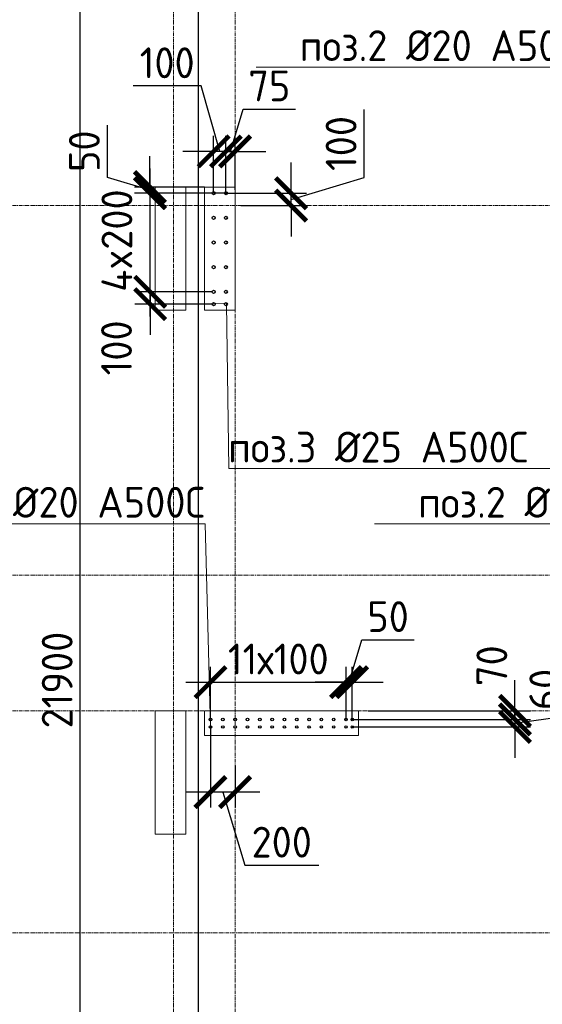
# Model space of a CAD drawing. Header units: millimetres. Extents: x 376598 to 1249954, y -318491 to -22134.
# Tile 395 of 444: x 1194247 to 1198487, y -226668 to -218680. Entities that reach past the tile are written whole.
import ezdxf
from ezdxf import colors
from ezdxf.entities.mleader import LeaderData, LeaderLine
from ezdxf.math import Vec2, Vec3

# ---------------------------------------------------------------- set-up
doc = ezdxf.new("R2010")
doc.units = ezdxf.units.MM
for name, pattern in [('01 Штриховая _4 мм_', [6, 3.5, -2.5]), ('______5', [1100, 800, -100, 100, -100]), ('HIDDEN2', [4.7625, 3.175, -1.5875]), ('осевая', [50.8, 31.75, -6.35, 6.35, -6.35])]:
    doc.linetypes.add(name, pattern=pattern)
for name, color, linetype, lineweight in [('0 Фундамент', 5, 'Continuous', 30), ('1 Стены', 3, 'Continuous', 30), ('Оси', 40, '______5', 18), ('подоснова', 151, 'Continuous', 5), ('РАЗМЕРЫ', 1, 'Continuous', 9), ('СТЕНЫ', 3, 'Continuous', 30)]:
    doc.layers.add(name, color=color, linetype=linetype, lineweight=lineweight)
doc.styles.add('GOST-2.304_Type-B', font='GOST_Common.ttf')
doc.dimstyles.new('СПДС', dxfattribs={"dimscale": 100, "dimtxt": 2.5, "dimasz": 2.5, "dimexe": 1.25, "dimexo": 0, "dimtad": 1, "dimdec": 0, "dimtxsty": 'GOST-2.304_Type-B', "dimblk": 'ARCHTICK', "dimcen": 2.5, "dimdle": 2, "dimadec": 0, "dimazin": 2, "dimtfac": 0.75, "dimtdec": 0, "dimtmove": 1, "dimatfit": 3, "dimfxl": 1, "dimtolj": 1, "dimarcsym": 1})

# ---------------------------------------------------------------- blocks, each defined once
blk = doc.blocks.new('оси 2.2-2.3')
at = {"layer": 'Оси', "color": 16, "linetype": 'осевая', "lineweight": 0, "transparency": 33554687}
for p, q in [((473954.9, -105027.5), (473954.9, -134138.1)), ((474454.9, -105027.5), (474454.9, -134138.1)), ((468076.3, -113595.4), (524372.9, -113595.4)), ((468076.3, -116595.4), (524372.9, -116595.4)), ((468076.3, -117695.4), (524372.9, -117695.4)), ((468076.3, -119495.4), (524372.9, -119495.4))]:
    blk.add_line(p, q, dxfattribs=at)
blk = doc.blocks.new('_ArchTick')
at = {"color": 0, "linetype": 'ByBlock', "const_width": 0.15}
blk.add_lwpolyline([(-0.5, -0.5), (0.5, 0.5)], dxfattribs=at)
blk = doc.blocks.new('*D3000')
at = {"layer": 'DEFPOINTS', "color": 0, "lineweight": 0, "transparency": 16777216}
for p in [(1194738.6, -213087.2), (1195995.1, -213087.2), (1196063.3, -234987.2)]:
    blk.add_point(p, dxfattribs=at)
at = {"layer": 'РАЗМЕРЫ', "color": 0, "lineweight": -2, "transparency": 16777216}
for p, q in [((1194738.6, -235187.2), (1194738.6, -212887.2)), ((1195995.1, -213087.2), (1194613.6, -213087.2)), ((1196063.3, -234987.2), (1194613.6, -234987.2))]:
    blk.add_line(p, q, dxfattribs=at)
at = {"layer": 'РАЗМЕРЫ', "color": 0, "lineweight": -2, "transparency": 16777216, "xscale": 250, "yscale": 250, "zscale": 250}
for p, rotation in [((1194738.6, -213087.2), 90), ((1194738.6, -234987.2), 270)]:
    blk.add_blockref('_ArchTick', p, dxfattribs=dict(at, rotation=rotation))
at = {"layer": 'РАЗМЕРЫ', "color": 0, "lineweight": 0, "transparency": 16777216, "insert": (1194551.1, -224037.2), "char_height": 250, "attachment_point": 5, "rotation": 90, "style": 'GOST-2.304_Type-B'}
blk.add_mtext('\\A1;21900', dxfattribs=at)
blk = doc.blocks.new('стены тп')
at = {"layer": '1 Стены', "color": 252, "linetype": 'HIDDEN2', "lineweight": 0, "true_color": 0x939598}
for p, q in [((862590.6, -194475.6), (862340.6, -194475.6)), ((862340.6, -194475.6), (862340.6, -195475.6)), ((862590.6, -195475.6), (862590.6, -194475.6)), ((862340.6, -195475.6), (862590.6, -195475.6)), ((863590.6, -198725.6), (862340.6, -198725.6)), ((862340.6, -198725.6), (862340.6, -198925.6)), ((863590.6, -198925.6), (863590.6, -198725.6)), ((862340.6, -198925.6), (863590.6, -198925.6))]:
    blk.add_line(p, q, dxfattribs=at)
blk = doc.blocks.new('_None')
blk = doc.blocks.new('*D3359')
at = {"layer": 'DEFPOINTS', "color": 0, "lineweight": 0, "transparency": 16777216}
for p in [(1196895, -224053.6), (1195795, -224356.8, -360), (1196895, -224356.8, -360)]:
    blk.add_point(p, dxfattribs=at)
at = {"layer": 'РАЗМЕРЫ', "color": 0, "lineweight": -2, "transparency": 16777216}
for p, q in [((1195795, -224356.8), (1195795, -223928.6)), ((1196895, -224356.8), (1196895, -223928.6)), ((1195595, -224053.6), (1197095, -224053.6))]:
    blk.add_line(p, q, dxfattribs=at)
at = {"layer": 'РАЗМЕРЫ', "color": 0, "lineweight": -2, "transparency": 16777216, "xscale": 250, "yscale": 250, "zscale": 250, "rotation": 180}
blk.add_blockref('_ArchTick', (1195795, -224053.6), dxfattribs=at)
at = {"layer": 'РАЗМЕРЫ', "color": 0, "lineweight": -2, "transparency": 16777216, "xscale": 250, "yscale": 250, "zscale": 250}
blk.add_blockref('_ArchTick', (1196895, -224053.6), dxfattribs=at)
at = {"layer": 'РАЗМЕРЫ', "color": 0, "lineweight": 0, "transparency": 16777216, "insert": (1196345, -223866.1), "char_height": 250, "attachment_point": 5, "style": 'GOST-2.304_Type-B'}
blk.add_mtext('\\A1;11х100', dxfattribs=at)
blk = doc.blocks.new('*D3360')
at = {"layer": 'DEFPOINTS', "color": 0, "lineweight": 0, "transparency": 16777216}
for p in [(1196945, -224053.6), (1196895, -224329.1), (1196945, -224356.8, -360)]:
    blk.add_point(p, dxfattribs=at)
at = {"layer": 'РАЗМЕРЫ', "color": 0, "lineweight": -2, "transparency": 16777216}
for p, q in [((1196920, -224053.6), (1197023.1, -223709.9)), ((1197023.1, -223709.9), (1197448.1, -223709.9)), ((1196895, -224329.1), (1196895, -223928.6)), ((1196945, -224356.8), (1196945, -223928.6)), ((1196895, -224053.6), (1196645, -224053.6)), ((1196895, -224053.6), (1196945, -224053.6)), ((1196895, -224053.6), (1196945, -224053.6)), ((1196945, -224053.6), (1197195, -224053.6))]:
    blk.add_line(p, q, dxfattribs=at)
at = {"layer": 'РАЗМЕРЫ', "color": 0, "lineweight": -2, "transparency": 16777216, "xscale": 250, "yscale": 250, "zscale": 250}
blk.add_blockref('_ArchTick', (1196895, -224053.6), dxfattribs=at)
at = {"layer": 'РАЗМЕРЫ', "color": 0, "lineweight": -2, "transparency": 16777216, "xscale": 250, "yscale": 250, "zscale": 250, "rotation": 180}
blk.add_blockref('_ArchTick', (1196945, -224053.6), dxfattribs=at)
at = {"layer": 'РАЗМЕРЫ', "color": 0, "lineweight": 0, "transparency": 16777216, "insert": (1197235.6, -223522.4), "char_height": 250, "attachment_point": 5, "style": 'GOST-2.304_Type-B'}
blk.add_mtext('\\A1;50', dxfattribs=at)
blk = doc.blocks.new('*D3082')
at = {"layer": 'DEFPOINTS', "color": 0, "lineweight": 0, "transparency": 16777216}
for p in [(1197074.1, -224287.2), (1196945, -224356.8), (1198265.1, -224356.8)]:
    blk.add_point(p, dxfattribs=at)
at = {"layer": 'РАЗМЕРЫ', "color": 0, "lineweight": -2, "transparency": 16777216}
for p, q in [((1198265.1, -224287.2), (1198265.1, -224037.2)), ((1197074.1, -224287.2), (1198390.1, -224287.2)), ((1198265.1, -224287.2), (1198265.1, -224356.8)), ((1196945, -224356.8), (1198390.1, -224356.8)), ((1198265.1, -224356.8), (1198265.1, -224606.8))]:
    blk.add_line(p, q, dxfattribs=at)
at = {"layer": 'РАЗМЕРЫ', "color": 0, "lineweight": -2, "transparency": 16777216, "xscale": 250, "yscale": 250, "zscale": 250}
for p, rotation in [((1198265.1, -224287.2), 270), ((1198265.1, -224356.8), 90)]:
    blk.add_blockref('_ArchTick', p, dxfattribs=dict(at, rotation=rotation))
at = {"layer": 'РАЗМЕРЫ', "color": 0, "lineweight": 0, "transparency": 16777216, "insert": (1198077.6, -223920.2), "char_height": 250, "attachment_point": 5, "rotation": 90, "style": 'GOST-2.304_Type-B'}
blk.add_mtext('\\A1;70', dxfattribs=at)
blk = doc.blocks.new('*D3361')
at = {"layer": 'DEFPOINTS', "color": 0, "lineweight": 0, "transparency": 16777216}
for p in [(1197022.5, -224356.8), (1196945, -224417.2, -360), (1198265.1, -224417.2)]:
    blk.add_point(p, dxfattribs=at)
at = {"layer": 'РАЗМЕРЫ', "color": 0, "lineweight": -2, "transparency": 16777216}
for p, q in [((1198694.7, -224326.5), (1198694.7, -223901.5)), ((1198265.1, -224356.8), (1198265.1, -224106.8)), ((1197022.5, -224356.8), (1198390.1, -224356.8)), ((1198265.1, -224387), (1198694.7, -224326.5)), ((1198265.1, -224356.8), (1198265.1, -224417.2)), ((1198265.1, -224356.8), (1198265.1, -224417.2)), ((1196945, -224417.2), (1198390.1, -224417.2)), ((1198265.1, -224417.2), (1198265.1, -224667.2))]:
    blk.add_line(p, q, dxfattribs=at)
at = {"layer": 'РАЗМЕРЫ', "color": 0, "lineweight": -2, "transparency": 16777216, "xscale": 250, "yscale": 250, "zscale": 250}
for p, rotation in [((1198265.1, -224356.8), 270), ((1198265.1, -224417.2), 90)]:
    blk.add_blockref('_ArchTick', p, dxfattribs=dict(at, rotation=rotation))
at = {"layer": 'РАЗМЕРЫ', "color": 0, "lineweight": 0, "transparency": 16777216, "insert": (1198507.2, -224114), "char_height": 250, "attachment_point": 5, "rotation": 90, "style": 'GOST-2.304_Type-B'}
blk.add_mtext('\\A1;60', dxfattribs=at)
blk = doc.blocks.new('*D3362')
at = {"layer": 'DEFPOINTS', "color": 0, "lineweight": 0, "transparency": 16777216}
for p in [(1195795, -224417.2), (1195995, -224729.7), (1195795, -224945.8)]:
    blk.add_point(p, dxfattribs=at)
at = {"layer": 'РАЗМЕРЫ', "color": 0, "lineweight": -2, "transparency": 16777216}
for p, q in [((1195795, -224417.2), (1195795, -225070.8)), ((1195995, -224729.7), (1195995, -225070.8)), ((1196195, -224945.8), (1195595, -224945.8)), ((1195895, -224945.8), (1196073.1, -225539.5)), ((1196073.1, -225539.5), (1196673.1, -225539.5))]:
    blk.add_line(p, q, dxfattribs=at)
at = {"layer": 'РАЗМЕРЫ', "color": 0, "lineweight": -2, "transparency": 16777216, "xscale": 250, "yscale": 250, "zscale": 250, "rotation": 180}
blk.add_blockref('_ArchTick', (1195795, -224945.8), dxfattribs=at)
at = {"layer": 'РАЗМЕРЫ', "color": 0, "lineweight": -2, "transparency": 16777216, "xscale": 250, "yscale": 250, "zscale": 250}
blk.add_blockref('_ArchTick', (1195995, -224945.8), dxfattribs=at)
at = {"layer": 'РАЗМЕРЫ', "color": 0, "lineweight": 0, "transparency": 16777216, "insert": (1196373.1, -225352), "char_height": 250, "attachment_point": 5, "style": 'GOST-2.304_Type-B'}
blk.add_mtext('\\A1;200', dxfattribs=at)
blk = doc.blocks.new('*D3474')
at = {"layer": 'DEFPOINTS', "color": 0, "lineweight": 0, "transparency": 16777216}
for p in [(1195305.4, -220087.2), (1195920, -220087.2), (1195807.5, -220887.2)]:
    blk.add_point(p, dxfattribs=at)
at = {"layer": 'РАЗМЕРЫ', "color": 0, "lineweight": -2, "transparency": 16777216}
for p, q in [((1195305.4, -221087.2), (1195305.4, -219887.2)), ((1195920, -220087.2), (1195180.4, -220087.2)), ((1195807.5, -220887.2), (1195180.4, -220887.2))]:
    blk.add_line(p, q, dxfattribs=at)
at = {"layer": 'РАЗМЕРЫ', "color": 0, "lineweight": -2, "transparency": 16777216, "xscale": 250, "yscale": 250, "zscale": 250}
for p, rotation in [((1195305.4, -220087.2), 90), ((1195305.4, -220887.2), 270)]:
    blk.add_blockref('_ArchTick', p, dxfattribs=dict(at, rotation=rotation))
at = {"layer": 'РАЗМЕРЫ', "color": 0, "lineweight": 0, "transparency": 16777216, "insert": (1195035.5, -220471.5), "char_height": 250, "attachment_point": 5, "rotation": 90, "style": 'GOST-2.304_Type-B'}
blk.add_mtext('\\A1;4x200', dxfattribs=at)
blk = doc.blocks.new('*D3170')
at = {"layer": 'DEFPOINTS', "color": 0, "lineweight": 0, "transparency": 16777216}
for p in [(1195303.3, -220037.2), (1195745, -220037.2), (1195820, -220087.2)]:
    blk.add_point(p, dxfattribs=at)
at = {"layer": 'РАЗМЕРЫ', "color": 0, "lineweight": -2, "transparency": 16777216}
for p, q in [((1194959.6, -219959), (1194959.6, -219534)), ((1195303.3, -220037.2), (1195303.3, -219787.2)), ((1195303.3, -220062.2), (1194959.6, -219959)), ((1195745, -220037.2), (1195178.3, -220037.2)), ((1195303.3, -220087.2), (1195303.3, -220037.2)), ((1195303.3, -220087.2), (1195303.3, -220037.2)), ((1195820, -220087.2), (1195178.3, -220087.2)), ((1195303.3, -220087.2), (1195303.3, -220337.2))]:
    blk.add_line(p, q, dxfattribs=at)
at = {"layer": 'РАЗМЕРЫ', "color": 0, "lineweight": -2, "transparency": 16777216, "xscale": 250, "yscale": 250, "zscale": 250}
for p, rotation in [((1195303.3, -220037.2), 270), ((1195303.3, -220087.2), 90)]:
    blk.add_blockref('_ArchTick', p, dxfattribs=dict(at, rotation=rotation))
at = {"layer": 'РАЗМЕРЫ', "color": 0, "lineweight": 0, "transparency": 16777216, "insert": (1194772.1, -219746.5), "char_height": 250, "attachment_point": 5, "rotation": 90, "style": 'GOST-2.304_Type-B'}
blk.add_mtext('\\A1;50', dxfattribs=at)
blk = doc.blocks.new('*D3171')
at = {"layer": 'DEFPOINTS', "color": 0, "lineweight": 0, "transparency": 16777216}
for p in [(1195920, -219748), (1195995, -220058.8), (1195920, -220087.2)]:
    blk.add_point(p, dxfattribs=at)
at = {"layer": 'РАЗМЕРЫ', "color": 0, "lineweight": -2, "transparency": 16777216}
for p, q in [((1195957.5, -219748), (1196060.6, -219404.3)), ((1196060.6, -219404.3), (1196484.5, -219404.3)), ((1195920, -220087.2), (1195920, -219623)), ((1195995, -220058.8), (1195995, -219623)), ((1195920, -219748), (1195670, -219748)), ((1195995, -219748), (1195920, -219748)), ((1195995, -219748), (1195920, -219748)), ((1195995, -219748), (1196245, -219748))]:
    blk.add_line(p, q, dxfattribs=at)
at = {"layer": 'РАЗМЕРЫ', "color": 0, "lineweight": -2, "transparency": 16777216, "xscale": 250, "yscale": 250, "zscale": 250}
blk.add_blockref('_ArchTick', (1195920, -219748), dxfattribs=at)
at = {"layer": 'РАЗМЕРЫ', "color": 0, "lineweight": -2, "transparency": 16777216, "xscale": 250, "yscale": 250, "zscale": 250, "rotation": 180}
blk.add_blockref('_ArchTick', (1195995, -219748), dxfattribs=at)
at = {"layer": 'РАЗМЕРЫ', "color": 0, "lineweight": 0, "transparency": 16777216, "insert": (1196272.5, -219216.8), "char_height": 250, "attachment_point": 5, "style": 'GOST-2.304_Type-B'}
blk.add_mtext('\\A1;75', dxfattribs=at)
blk = doc.blocks.new('*D3475')
at = {"layer": 'DEFPOINTS', "color": 0, "lineweight": 0, "transparency": 16777216}
for p in [(1195820, -219748), (1195920, -220037.2), (1195820, -220087.2)]:
    blk.add_point(p, dxfattribs=at)
at = {"layer": 'РАЗМЕРЫ', "color": 0, "lineweight": -2, "transparency": 16777216}
for p, q in [((1195718.6, -219216.8), (1195168.6, -219216.8)), ((1195870, -219748), (1195718.6, -219216.8)), ((1195820, -220087.2), (1195820, -219623)), ((1195920, -220037.2), (1195920, -219623)), ((1195820, -219748), (1195570, -219748)), ((1195920, -219748), (1195820, -219748)), ((1195920, -219748), (1195820, -219748)), ((1195920, -219748), (1196170, -219748))]:
    blk.add_line(p, q, dxfattribs=at)
at = {"layer": 'РАЗМЕРЫ', "color": 0, "lineweight": -2, "transparency": 16777216, "xscale": 250, "yscale": 250, "zscale": 250}
blk.add_blockref('_ArchTick', (1195820, -219748), dxfattribs=at)
at = {"layer": 'РАЗМЕРЫ', "color": 0, "lineweight": -2, "transparency": 16777216, "xscale": 250, "yscale": 250, "zscale": 250, "rotation": 180}
blk.add_blockref('_ArchTick', (1195920, -219748), dxfattribs=at)
at = {"layer": 'РАЗМЕРЫ', "color": 0, "lineweight": 0, "transparency": 16777216, "insert": (1195443.6, -219029.3), "char_height": 250, "attachment_point": 5, "style": 'GOST-2.304_Type-B'}
blk.add_mtext('\\A1;100', dxfattribs=at)
blk = doc.blocks.new('*D3476')
at = {"layer": 'DEFPOINTS', "color": 0, "lineweight": 0, "transparency": 16777216}
for p in [(1195807.5, -220887.2), (1195305.4, -220987.2), (1195820, -220987.2)]:
    blk.add_point(p, dxfattribs=at)
at = {"layer": 'РАЗМЕРЫ', "color": 0, "lineweight": -2, "transparency": 16777216}
for p, q in [((1195305.4, -220887.2), (1195305.4, -220637.2)), ((1195807.5, -220887.2), (1195180.4, -220887.2)), ((1195305.4, -220887.2), (1195305.4, -220987.2)), ((1195820, -220987.2), (1195180.4, -220987.2)), ((1195305.4, -220987.2), (1195305.4, -221237.2))]:
    blk.add_line(p, q, dxfattribs=at)
at = {"layer": 'РАЗМЕРЫ', "color": 0, "lineweight": -2, "transparency": 16777216, "xscale": 250, "yscale": 250, "zscale": 250}
for p, rotation in [((1195305.4, -220887.2), 270), ((1195305.4, -220987.2), 90)]:
    blk.add_blockref('_ArchTick', p, dxfattribs=dict(at, rotation=rotation))
at = {"layer": 'РАЗМЕРЫ', "color": 0, "lineweight": 0, "transparency": 16777216, "insert": (1195032.5, -221342), "char_height": 250, "attachment_point": 5, "rotation": 90, "style": 'GOST-2.304_Type-B'}
blk.add_mtext('\\A1;100', dxfattribs=at)
blk = doc.blocks.new('*D3172')
at = {"layer": 'DEFPOINTS', "color": 0, "lineweight": 0, "transparency": 16777216}
for p in [(1195920, -220087.2), (1196448.4, -220087.2), (1196040.5, -220187.2)]:
    blk.add_point(p, dxfattribs=at)
at = {"layer": 'РАЗМЕРЫ', "color": 0, "lineweight": -2, "transparency": 16777216}
for p, q in [((1197042.1, -219959), (1197042.1, -219409)), ((1196448.4, -220087.2), (1196448.4, -219837.2)), ((1196448.4, -220137.2), (1197042.1, -219959)), ((1195920, -220087.2), (1196573.4, -220087.2)), ((1196448.4, -220187.2), (1196448.4, -220087.2)), ((1196448.4, -220187.2), (1196448.4, -220087.2)), ((1196040.5, -220187.2), (1196573.4, -220187.2)), ((1196448.4, -220187.2), (1196448.4, -220437.2))]:
    blk.add_line(p, q, dxfattribs=at)
at = {"layer": 'РАЗМЕРЫ', "color": 0, "lineweight": -2, "transparency": 16777216, "xscale": 250, "yscale": 250, "zscale": 250}
for p, rotation in [((1196448.4, -220087.2), 270), ((1196448.4, -220187.2), 90)]:
    blk.add_blockref('_ArchTick', p, dxfattribs=dict(at, rotation=rotation))
at = {"layer": 'РАЗМЕРЫ', "color": 0, "lineweight": 0, "transparency": 16777216, "insert": (1196854.6, -219684), "char_height": 250, "attachment_point": 5, "rotation": 90, "style": 'GOST-2.304_Type-B'}
blk.add_mtext('\\A1;100', dxfattribs=at)
blk = doc.blocks.new('стены  тп')
at = {"layer": 'СТЕНЫ', "color": 251, "linetype": '01 Штриховая _4 мм_', "lineweight": 0, "true_color": 0x636466}
for p, q in [((542712.3, -323575.7, 3100), (542462.3, -323575.7, 3100)), ((542462.3, -323575.7, 3100), (542462.3, -324575.7, 3100)), ((542712.3, -324575.7, 3100), (542712.3, -323575.7, 3100)), ((542462.3, -324575.7, 3100), (542712.3, -324575.7, 3100)), ((543712.3, -327825.7, 3100), (542462.3, -327825.7, 3100)), ((542462.3, -327825.7, 3100), (542462.3, -328025.7, 3100)), ((543712.3, -328025.7, 3100), (543712.3, -327825.7, 3100)), ((542462.3, -328025.7, 3100), (543712.3, -328025.7, 3100))]:
    blk.add_line(p, q, dxfattribs=at)

msp = doc.modelspace()

# ---------------------------------------------------------------- linework, layer by layer
at = {"layer": '0 Фундамент'}
msp.add_lwpolyline([(1195694.8, -212737.2), (1195694.8, -236917.2), (1203044.8, -236917.2), (1203044.8, -236917.2), (1215544.8, -236917.2), (1215544.8, -236917.2), (1217894.8, -236917.2), (1217894.8, -236917.2), (1243344.8, -236917.2), (1243344.8, -232837.2), (1244824.8, -232837.2), (1244824.8, -224237.2), (1243344.8, -224237.2), (1243344.8, -212737.2), (1195694.8, -212737.2)], dxfattribs=at)
at = {"layer": '1 Стены', "color": 252, "lineweight": 0, "true_color": 0x939598}
for p, q in [((1195595, -220037.2), (1195345, -220037.2)), ((1195345, -220037.2), (1195345, -221037.2)), ((1195595, -221037.2), (1195595, -220037.2)), ((1195345, -221037.2), (1195595, -221037.2)), ((1195345, -224287.2), (1195345, -225287.2)), ((1195595, -224287.2), (1195345, -224287.2)), ((1195595, -225287.2), (1195595, -224287.2)), ((1195345, -225287.2), (1195595, -225287.2))]:
    msp.add_line(p, q, dxfattribs=at)
at = {"layer": 'РАЗМЕРЫ', "color": 1, "linetype": 'Continuous', "lineweight": 30}
for centre in [(1195820, -220087.2), (1195920, -220087.2), (1195820, -220287.2), (1195920, -220287.2), (1195820, -220487.2), (1195920, -220487.2), (1195820, -220687.2), (1195920, -220687.2), (1195820, -220887.2), (1195920, -220887.2), (1195820, -220987.2), (1195920, -220987.2)]:
    msp.add_circle(centre, 12.5, dxfattribs=at)
at = {"layer": 'РАЗМЕРЫ', "color": 6, "linetype": 'Continuous', "lineweight": 30}
for centre in [(1195795, -224356.8), (1195895, -224356.8), (1195995, -224356.8), (1196095, -224356.8), (1196195, -224356.8), (1196295, -224356.8), (1196395, -224356.8), (1196495, -224356.8), (1196595, -224356.8), (1196695, -224356.8), (1196795, -224356.8), (1196895, -224356.8), (1196945, -224356.8), (1195795, -224417.2), (1195895, -224417.2), (1195995, -224417.2), (1196095, -224417.2), (1196195, -224417.2), (1196295, -224417.2), (1196395, -224417.2), (1196495, -224417.2), (1196595, -224417.2), (1196695, -224417.2), (1196795, -224417.2), (1196895, -224417.2), (1196945, -224417.2)]:
    msp.add_circle(centre, 10, dxfattribs=at)

# ---------------------------------------------------------------- block references
at = {"layer": 'РАЗМЕРЫ', "color": 1}
for name, p in [('оси 2.2-2.3', (721540.1, -106591.8)), ('стены тп', (333404.4, -25561.5))]:
    msp.add_blockref(name, p, dxfattribs=at)
at = {"layer": 'РАЗМЕРЫ'}
msp.add_blockref('стены  тп', (653282.7, 103538.6, -3100), dxfattribs=at)

# ---------------------------------------------------------------- dimensions: what is measured, and where the dimension line sits
at = {"layer": 'РАЗМЕРЫ', "color": 1, "lineweight": 0}
for base, p1, p2, picture, middle in [((1194738.6, -213087.2), (1196063.3, -234987.2), (1195995.1, -213087.2), '*D3000', (1194551.1, -224037.2)), ((1196448.4, -220087.2), (1196040.5, -220187.2), (1195920, -220087.2), '*D3172', (1196854.6, -219896.5)), ((1195303.3, -220037.2), (1195820, -220087.2), (1195745, -220037.2), '*D3170', (1194772.1, -219896.5))]:
    dim = msp.add_linear_dim(base=base, p1=p1, p2=p2, angle=90, dimstyle='СПДС', dxfattribs=at)
    dim.commit()
    dim.dimension.update_dxf_attribs({"geometry": picture, "text_midpoint": middle})
dim = msp.add_linear_dim(base=(1195820, -219748), p1=(1195920, -220037.2), p2=(1195820, -220087.2), dimstyle='СПДС', dxfattribs=at)
dim.commit()
dim.dimension.update_dxf_attribs({"geometry": '*D3475', "text_midpoint": (1195656.1, -219216.8), "dimtype": 160})
for base, p1, p2, picture, middle in [((1195920, -219748), (1195995, -220058.8), (1195920, -220087.2), '*D3171', (1196123.1, -219216.8)), ((1195795, -224945.8), (1195995, -224729.7), (1195795, -224417.2), '*D3362', (1196135.6, -225352))]:
    dim = msp.add_linear_dim(base=base, p1=p1, p2=p2, dimstyle='СПДС', dxfattribs=at)
    dim.commit()
    dim.dimension.update_dxf_attribs({"geometry": picture, "text_midpoint": middle})
dim = msp.add_linear_dim(base=(1195305.4, -220087.2), p1=(1195807.5, -220887.2), p2=(1195920, -220087.2), angle=90, text='4x200', dimstyle='СПДС', dxfattribs=at)
dim.commit()
dim.dimension.update_dxf_attribs({"geometry": '*D3474', "text_midpoint": (1195223, -220471.5), "dimtype": 160})
dim = msp.add_linear_dim(base=(1195305.4, -220987.2), p1=(1195807.5, -220887.2), p2=(1195820, -220987.2), angle=90, dimstyle='СПДС', dxfattribs=at)
dim.commit()
dim.dimension.update_dxf_attribs({"geometry": '*D3476', "text_midpoint": (1195220, -221342), "dimtype": 160})
at = {"layer": 'РАЗМЕРЫ', "lineweight": 0}
dim = msp.add_linear_dim(base=(1196945, -224053.6, 360), p1=(1196895, -224329.1, 360), p2=(1196945, -224356.8), dimstyle='СПДС', dxfattribs=at)
dim.commit()
dim.dimension.update_dxf_attribs({"geometry": '*D3360', "text_midpoint": (1197085.6, -223522.4, 360)})
dim = msp.add_linear_dim(base=(1196895, -224053.6, 360), p1=(1195795, -224356.8), p2=(1196895, -224356.8), text='11х100', dimstyle='СПДС', dxfattribs=at)
dim.commit()
dim.dimension.update_dxf_attribs({"geometry": '*D3359', "text_midpoint": (1196345, -223866.1, 360)})
for base, p1, p2, picture, middle in [((1198265.1, -224356.8, 360), (1197074.1, -224287.2, 360), (1196945, -224356.8, 360), '*D3082', (1198265.1, -223920.2, 360)), ((1198265.1, -224417.2, 360), (1197022.5, -224356.8, 360), (1196945, -224417.2), '*D3361', (1198694.7, -224264, 360))]:
    dim = msp.add_linear_dim(base=base, p1=p1, p2=p2, angle=90, dimstyle='СПДС', dxfattribs=at)
    dim.commit()
    dim.dimension.update_dxf_attribs({"geometry": picture, "text_midpoint": middle, "dimtype": 160})

# ---------------------------------------------------------------- leaders
at = {"layer": 'подоснова', "color": 4, "ltscale": 0.3}
ml = msp.add_multileader_mtext('Standard', dxfattribs=at)
ml.set_content('{\\C2;поз.2 %%C20 А500С }', color=4, style='GOST-2.304_Type-B')
ml.set_leader_properties(color=256, linetype='ByLayer', lineweight=15)
ml.set_arrow_properties(name='NONE')
ml.build(insert=Vec2(0, 0))
ml.multileader.update_dxf_attribs({"text_left_attachment_type": 6, "text_right_attachment_type": 6, "dogleg_length": 0.1, "arrow_head_size": 18})
ctx = ml.context
ctx.base_point, ctx.char_height, ctx.arrow_head_size, ctx.landing_gap_size, ctx.plane_origin = Vec3(1196517.8, -219065.3, 360), 250, 18, 20, Vec3(1203823.2, -218358.9, 360)
ctx.left_attachment, ctx.right_attachment, ctx.text_align_type = 6, 6, 1
notes = []
notes.append((ctx, [(0, (1, 1, 0), (1198941.6, -219065.3, 360), (-1, 0), 0.1, [(1, [(1198796.3, -220914.7, 360), (1198795, -220975.2, 360)], 0, [])])]))
ctx.mtext.insert, ctx.mtext.width, ctx.mtext.alignment, ctx.mtext.flow_direction = Vec3(1197729.7, -218765.3, 360), 4075.871, 2, 5
ml = msp.add_multileader_mtext('Standard', dxfattribs=at)
ml.set_content('{\\C2;поз.3 %%C25 А500С }', color=4, style='GOST-2.304_Type-B')
ml.set_leader_properties(color=256, linetype='ByLayer', lineweight=15)
ml.set_arrow_properties(name='NONE')
ml.build(insert=Vec2(0, 0))
ml.multileader.update_dxf_attribs({"text_left_attachment_type": 6, "text_right_attachment_type": 6, "dogleg_length": 0.1, "arrow_head_size": 18})
ctx = ml.context
ctx.base_point, ctx.char_height, ctx.arrow_head_size, ctx.landing_gap_size, ctx.plane_origin = Vec3(1195944.1, -222322), 250, 18, 20, Vec3(1200983.8, -222303.2)
ctx.left_attachment, ctx.right_attachment, ctx.text_align_type = 6, 6, 1
notes.append((ctx, [(1, (1, 1, 0), (1195944, -222322), (1, 0), 0.1, [(1, [(1195813.2, -220978.9), (1195925.4, -220981.3)], 0, [])])]))
ctx.mtext.insert, ctx.mtext.width, ctx.mtext.alignment, ctx.mtext.flow_direction = Vec3(1197156, -222022), 4075.871, 2, 5
ml = msp.add_multileader_mtext('Standard', dxfattribs=at)
ml.set_content('{\\C2;поз.2 %%C20 А500С }', color=4, style='GOST-2.304_Type-B')
ml.set_leader_properties(color=256, linetype='ByLayer', lineweight=15)
ml.set_arrow_properties(name='NONE')
ml.build(insert=Vec2(0, 0))
ml.multileader.update_dxf_attribs({"text_left_attachment_type": 6, "text_right_attachment_type": 6, "dogleg_length": 0.1, "arrow_head_size": 18})
ctx = ml.context
ctx.base_point, ctx.char_height, ctx.arrow_head_size, ctx.landing_gap_size, ctx.plane_origin = Vec3(1193328.8, -222769.7, 360), 250, 18, 20, Vec3(1200823.2, -221808.9, 360)
ctx.left_attachment, ctx.right_attachment, ctx.text_align_type = 6, 6, 1
notes.append((ctx, [(0, (1, 1, 0), (1195752.6, -222769.7, 360), (-1, 0), 0.1, [(1, [(1195796.3, -224364.7, 360), (1195795, -224425.2, 360)], 0, [])])]))
ctx.mtext.insert, ctx.mtext.width, ctx.mtext.alignment, ctx.mtext.flow_direction = Vec3(1194540.6, -222469.7, 360), 4075.871, 2, 5
ml = msp.add_multileader_mtext('Standard', dxfattribs=at)
ml.set_content('{\\C2;поз.2 %%C20 А500С }', color=4, style='GOST-2.304_Type-B')
ml.set_leader_properties(color=256, linetype='ByLayer', lineweight=15)
ml.set_arrow_properties(name='NONE')
ml.build(insert=Vec2(0, 0))
ml.multileader.update_dxf_attribs({"text_left_attachment_type": 6, "text_right_attachment_type": 6, "dogleg_length": 0.1, "arrow_head_size": 18})
ctx = ml.context
ctx.base_point, ctx.char_height, ctx.arrow_head_size, ctx.landing_gap_size, ctx.plane_origin = Vec3(1197478.9, -222769.7), 250, 18, 20, Vec3(1204973.4, -221808.9)
ctx.left_attachment, ctx.right_attachment, ctx.text_align_type = 6, 6, 1
notes.append((ctx, [(0, (1, 1, 0), (1199902.7, -222769.7), (-1, 0), 0.1, [(1, [(1199946.4, -224364.7), (1199945.1, -224425.2)], 0, [])])]))
ctx.mtext.insert, ctx.mtext.width, ctx.mtext.alignment, ctx.mtext.flow_direction = Vec3(1198690.8, -222469.7), 4075.871, 2, 5
for ctx, leaders in notes:
    for number, flags, end, landing, length, lines in leaders:
        leader = LeaderData()
        leader.index, (leader.has_last_leader_line, leader.has_dogleg_vector, leader.attachment_direction) = number, flags
        leader.last_leader_point, leader.dogleg_vector, leader.dogleg_length = Vec3(end), Vec3(landing), length
        for number, points, colour, breaks in lines:
            line = LeaderLine()
            line.index, line.vertices, line.color, line.breaks = number, Vec3.list(points), colors.encode_raw_color(colour), breaks
            leader.lines.append(line)
        ctx.leaders.append(leader)

doc.saveas('drawing.dxf')
